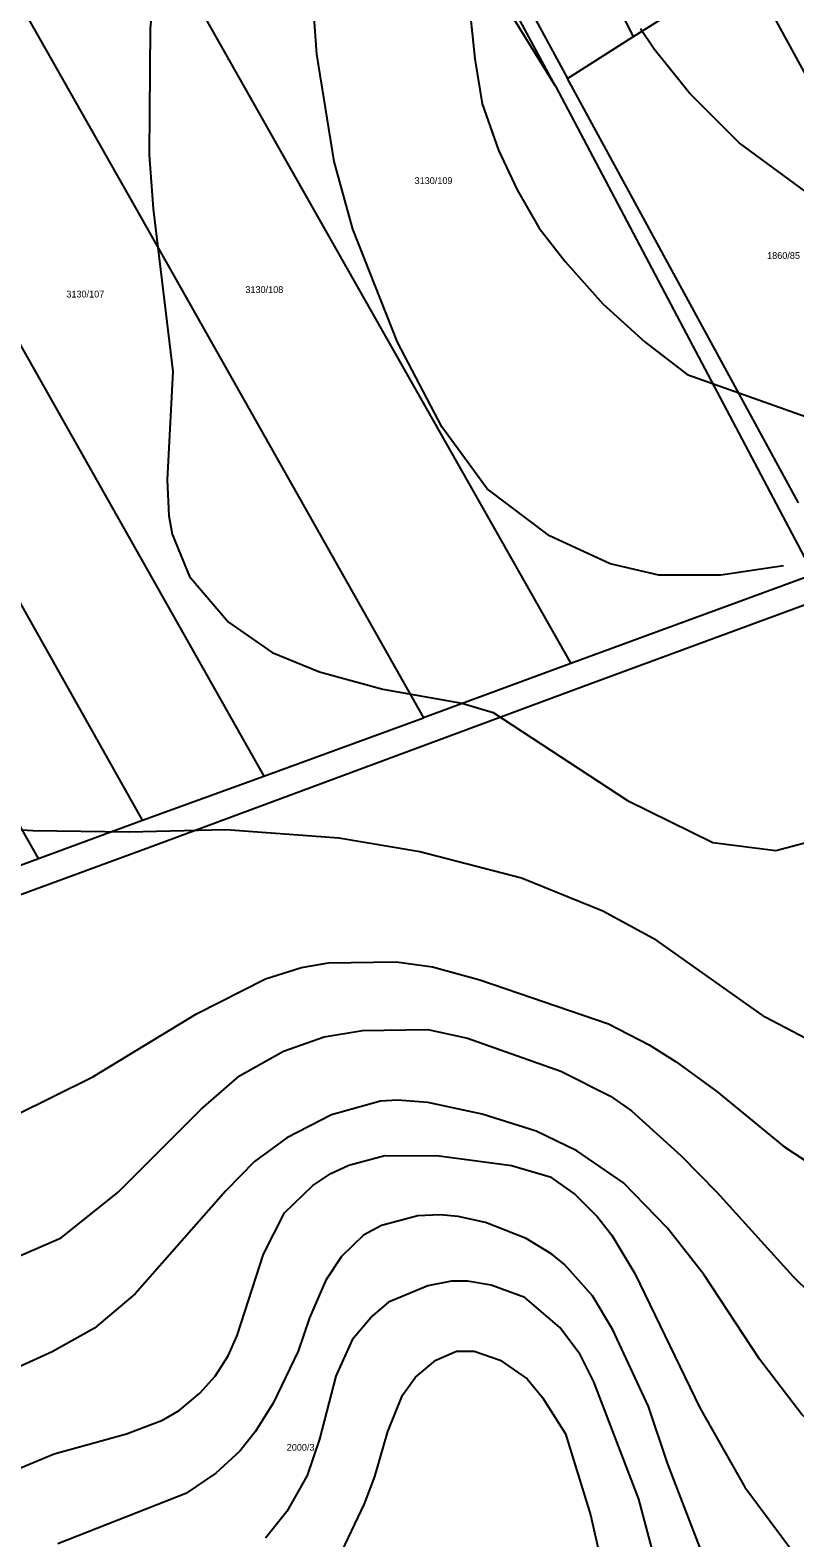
# Model space of a CAD drawing. Extents: x -555860 to -552701, y -1187050 to -1182291.
# Drawn here: x -554421.8 to -554230.6, y -1183789.7 to -1183412.8 of the extents above; entities that cross this region are included whole.
import ezdxf

# ---------------------------------------------------------------- set-up
doc = ezdxf.new("R2010")
doc.units = 0
for name, color, linetype in [('LEG_2b', 7, 'Continuous'), ('Level 40', 7, 'Continuous'), ('Level 41', 7, 'Continuous'), ('navrh_BV', 7, 'Continuous')]:
    doc.layers.add(name, color=color, linetype=linetype)

msp = doc.modelspace()

# ---------------------------------------------------------------- linework, layer by layer
at = {"layer": 'Level 40'}
for points in [[(-554386.43, -1183357.57), (-554391.77, -1183412.3), (-554392.05, -1183443.91), (-554391.07, -1183457.46), (-554386.13, -1183498.1), (-554387.54, -1183525.19), (-554387.11, -1183534.23), (-554386.27, -1183538.74), (-554381.99, -1183549.32), (-554372.16, -1183560.75), (-554361.29, -1183568.37), (-554349.44, -1183573.17), (-554333.63, -1183577.55), (-554313.87, -1183581.07), (-554305.97, -1183583.33), (-554272.39, -1183605.35), (-554251.08, -1183615.89), (-554235.34, -1183617.9), (-554224.28, -1183614.96), (-554216.43, -1183609.41), (-554206.81, -1183600.12)], [(-554424.79, -1183772.43), (-554415.76, -1183768.76), (-554397.7, -1183763.68), (-554388.67, -1183760.29), (-554384.57, -1183757.89), (-554379.35, -1183753.52), (-554375.54, -1183749.28), (-554372.3, -1183744.2), (-554370.04, -1183739.12), (-554363.41, -1183718.8), (-554358.18, -1183708.5), (-554351.13, -1183701.59), (-554346.61, -1183698.62), (-554342.1, -1183696.51), (-554333.07, -1183694.11), (-554319.52, -1183694.25), (-554301.46, -1183696.65), (-554291.72, -1183699.47), (-554285.51, -1183703.85), (-554280.01, -1183709.35), (-554276.34, -1183714.01), (-554270.55, -1183723.6), (-554254.32, -1183757.19), (-554243.03, -1183777.02), (-554230.61, -1183793.74)]]:
    msp.add_lwpolyline(points, dxfattribs=at)
at = {"layer": 'Level 41'}
for points in [[(-554312.32, -1183402.99), (-554310.63, -1183419.92), (-554308.79, -1183431.21), (-554304.7, -1183442.78), (-554300.04, -1183452.66), (-554294.54, -1183462.25), (-554288.02, -1183470.57), (-554278.59, -1183481.17), (-554268.01, -1183490.76), (-554257.51, -1183498.84), (-554222.71, -1183511.22), (-554215.94, -1183512.07), (-554207.47, -1183511.36), (-554203.1, -1183510.23), (-554193.93, -1183506.42), (-554173.32, -1183495.42), (-554157.8, -1183488.5), (-554147.64, -1183484.83), (-554130.81, -1183476.19), (-554123.47, -1183471.08), (-554115.14, -1183463.07), (-554107.87, -1183457.9)], [(-554233.39, -1183546.66), (-554249.1, -1183549.02), (-554264.53, -1183549.05), (-554276.76, -1183546.16), (-554291.91, -1183539.21), (-554307.52, -1183527.45), (-554318.81, -1183511.93), (-554329.96, -1183490.76), (-554341.11, -1183462.54), (-554345.77, -1183445.6), (-554350.14, -1183418.79), (-554351.13, -1183404.96)], [(-554066.64, -1183406.23), (-554079.34, -1183413), (-554093.17, -1183422.74), (-554100.51, -1183428.67), (-554112.93, -1183437.14), (-554124.78, -1183442.92), (-554134.94, -1183446.17), (-554146.79, -1183448.43), (-554158.65, -1183449.84), (-554189.13, -1183455.62), (-554209.45, -1183458.59), (-554216.22, -1183457.88), (-554221.3, -1183456.33), (-554227.79, -1183453.22), (-554244.45, -1183440.95), (-554256.86, -1183428.53), (-554265.75, -1183417.52), (-554269.14, -1183412.44)], [(-554193.74, -1183631.89), (-554193.1, -1183648.05), (-554196.28, -1183657.68), (-554203.85, -1183662.94), (-554216.67, -1183665.59), (-554227.79, -1183664.9), (-554237.95, -1183659.53), (-554265.05, -1183640.34), (-554278.59, -1183633), (-554298.92, -1183624.82), (-554324.32, -1183618.19), (-554344.64, -1183614.8), (-554372.86, -1183612.68), (-554397.13, -1183613.25), (-554421.12, -1183612.97), (-554432.69, -1183612.26)], [(-554425.64, -1183684.09), (-554406.16, -1183674.49), (-554380.2, -1183658.69), (-554362.98, -1183649.94), (-554353.95, -1183647.12), (-554347.18, -1183645.99), (-554330.24, -1183645.71), (-554321.21, -1183646.98), (-554309.36, -1183650.22), (-554277.18, -1183661.23), (-554267.02, -1183666.45), (-554260.25, -1183670.68), (-554250.09, -1183678.16), (-554233.3, -1183691.85), (-554222.15, -1183699.19), (-554210.3, -1183705.26), (-554203.52, -1183707.51), (-554196.75, -1183708.93), (-554184.61, -1183709.91), (-554175.19, -1183706.61), (-554166.02, -1183697.25)], [(-554425.36, -1183719.65), (-554414.07, -1183714.71), (-554399.81, -1183703.28), (-554379.07, -1183682.54), (-554369.47, -1183674.21), (-554358.47, -1183668), (-554348.31, -1183664.47), (-554338.69, -1183662.86), (-554322.34, -1183662.64), (-554312.46, -1183664.76), (-554289.04, -1183673.08), (-554276.62, -1183679.29), (-554271.4, -1183682.96), (-554258.98, -1183694.25), (-554250.09, -1183703.28), (-554231.04, -1183724.31), (-554222.29, -1183732.92), (-554212.69, -1183740.82), (-554204.37, -1183745.9), (-554188.56, -1183752.25), (-554180.66, -1183754.08), (-554166.83, -1183754.93), (-554160.69, -1183752.34), (-554155.2, -1183743.68)], [(-554168.81, -1183792.75), (-554188, -1183785.69), (-554204.93, -1183777.23), (-554213.12, -1183772.15), (-554221.44, -1183765.66), (-554228.78, -1183758.88), (-554239.36, -1183745.05), (-554253.33, -1183723.89), (-554262.37, -1183712.31), (-554273.38, -1183700.99), (-554285.09, -1183692.98), (-554295.25, -1183688.04), (-554308.79, -1183683.81), (-554322.34, -1183680.84), (-554329.96, -1183680.28), (-554334.2, -1183680.56), (-554346.47, -1183683.95), (-554357.62, -1183689.73), (-554365.66, -1183695.66), (-554372.86, -1183703), (-554395.58, -1183728.68), (-554405.74, -1183737.29), (-554416.32, -1183743.22), (-554449.35, -1183758.18)], [(-554253.05, -1183795.29), (-554262.37, -1183771.02), (-554267.17, -1183756.91), (-554276.06, -1183737.71), (-554281.14, -1183729.25), (-554288.19, -1183721.34), (-554291.3, -1183718.8), (-554297.79, -1183714.85), (-554307.95, -1183710.9), (-554314.72, -1183709.35), (-554319.24, -1183708.93), (-554324.88, -1183709.21), (-554333.91, -1183711.61), (-554338.43, -1183714.01), (-554343.93, -1183719.37), (-554347.88, -1183725.3), (-554351.97, -1183734.75), (-554354.8, -1183743.07), (-554361.01, -1183756.06), (-554365.52, -1183763.26), (-554369.33, -1183768.05), (-554375.4, -1183773.56), (-554382.89, -1183778.64), (-554414.91, -1183791.2)], [(-554259.97, -1183816.18), (-554269.56, -1183780.05), (-554280.85, -1183750.7), (-554284.24, -1183743.92), (-554289.32, -1183737.15), (-554298.07, -1183729.67), (-554306.54, -1183726.57), (-554312.46, -1183725.58), (-554316.41, -1183725.58), (-554322.34, -1183726.71), (-554332.22, -1183730.8), (-554336.17, -1183734.19), (-554341.25, -1183740.25), (-554345.34, -1183749.28), (-554349.44, -1183765.09), (-554352.54, -1183774.12), (-554357.62, -1183783.15), (-554362.98, -1183789.78)], [(-554344.64, -1183794.72), (-554338.15, -1183781.18), (-554335.61, -1183774.4), (-554332.36, -1183763.11), (-554328.69, -1183754.08), (-554325.45, -1183749.57), (-554320.37, -1183745.33), (-554315.14, -1183743.08), (-554310.77, -1183743.07), (-554304.28, -1183745.33), (-554297.51, -1183749.99), (-554293.69, -1183754.65), (-554287.91, -1183763.68), (-554281.7, -1183784), (-554272.39, -1183824.64)]]:
    msp.add_lwpolyline(points, dxfattribs=at)
at = {"layer": 'navrh_BV'}
for p, q in [((-554421.3, -1183333.06), (-554356.73, -1183447.47)), ((-554270.92, -1183414.32), (-554303.66, -1183350.02)), ((-554323.69, -1183357.57), (-554287.45, -1183424.85)), ((-554450.57, -1183360.01), (-554394, -1183459.68)), ((-554290.41, -1183426.78), (-554331.02, -1183360.85)), ((-554290.41, -1183426.78), (-554327.05, -1183358.67)), ((-554242.84, -1183396.54), (-554211.23, -1183454.53)), ((-554270.92, -1183414.32), (-554262.02, -1183408.72)), ((-554287.45, -1183424.85), (-554270.92, -1183414.32)), ((-554254.12, -1183485.9), (-554287.45, -1183424.85)), ((-554290.41, -1183426.78), (-554257.71, -1183488.58)), ((-554356.73, -1183447.47), (-554286.57, -1183571.14)), ((-554394, -1183459.68), (-554323.44, -1183584.68)), ((-554434.65, -1183473.19), (-554363.38, -1183599.28)), ((-554393.73, -1183610.29), (-554465.27, -1183483.1)), ((-554229.62, -1183530.91), (-554254.12, -1183485.9)), ((-554257.71, -1183488.58), (-554225.85, -1183548.82)), ((-554419.73, -1183619.89), (-554492.35, -1183491.97)), ((-554225.85, -1183548.82), (-554286.57, -1183571.14)), ((-554283.44, -1183576.79), (-554222.96, -1183554.52)), ((-554286.57, -1183571.14), (-554323.44, -1183584.68)), ((-554390.4, -1183616.42), (-554283.44, -1183576.79)), ((-554363.38, -1183599.28), (-554323.44, -1183584.68)), ((-554393.73, -1183610.29), (-554363.38, -1183599.28)), ((-554419.73, -1183619.89), (-554393.73, -1183610.29)), ((-554510.52, -1183660.58), (-554390.4, -1183616.42)), ((-554448.84, -1183630.65), (-554419.73, -1183619.89))]:
    msp.add_line(p, q, dxfattribs=at)

# ---------------------------------------------------------------- texts
at = {"layer": 'LEG_2b'}
for s, p in [('3130/109', (-554325.66, -1183451.23)), ('1860/85', (-554237.49, -1183469.96)), ('3130/107', (-554412.75, -1183479.6)), ('3130/108', (-554367.98, -1183478.47)), ('2000/3', (-554357.64, -1183767.94))]:
    msp.add_text(s, height=1.7, dxfattribs=at).set_placement(p)

doc.saveas('drawing.dxf')
